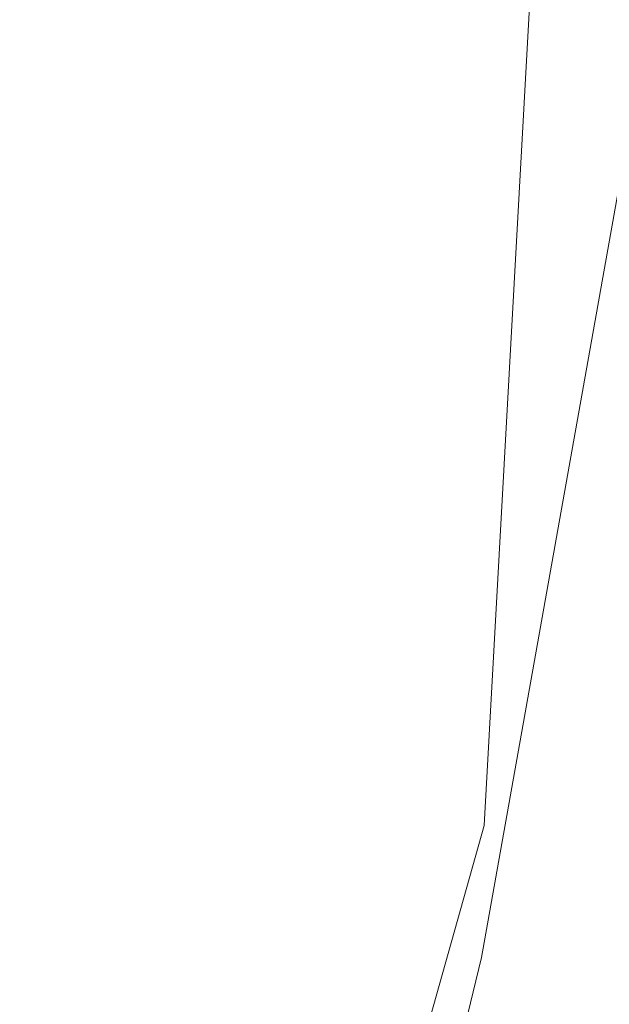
# Model space of a CAD drawing. Header units: metres. Extents: x 250001 to 257773, y 598992 to 609118.
# Tile 706 of 1056: x 254966.99 to 254968.66, y 601316.69 to 601319.47. Entities that reach past the tile are written whole.
import ezdxf

# ---------------------------------------------------------------- set-up
doc = ezdxf.new("R2010")
doc.units = ezdxf.units.M
for name, color, linetype, lineweight in [('B-WE-GR-GRAS-GV', 252, 'Continuous', 13), ('B-WE-GW-GRONDWERKLIJN_KRUIN-G', 252, 'Continuous', 18), ('B-WE-GW-TALUD_KRUIN-G', 252, 'Continuous', 18), ('N-WE-VH-VERHARDING_ASFALT-A', 252, 'Continuous', 18), ('X-XX-AL-REFERENTIE-G', 7, 'Continuous', 18)]:
    doc.layers.add(name, color=color, linetype=linetype, lineweight=lineweight)

# ---------------------------------------------------------------- blocks, each defined once
blk = doc.blocks.new('BS2021-132-Xref-inmeting-2d-20210906')
at = {"layer": 'B-WE-GW-GRONDWERKLIJN_KRUIN-G'}
blk.add_lwpolyline([(254957.0158, 601296.884), (254956.9886, 601301.315), (254957.1299, 601302.9108), (254957.1953, 601303.2235), (254957.3318, 601303.5122), (254957.532, 601303.7611), (254959.3784, 601305.5717), (254963.7654, 601307.9412), (254964.9413, 601309.1026), (254965.824, 601310.3648), (254966.4345, 601311.4703), (254967.0391, 601312.6922), (254968.3049, 601317.1957), (254968.6285, 601323.0478), (254968.4802, 601326.9748), (254967.2625, 601332.2538), (254966.1161, 601336.196), (254964.9697, 601340.1381)], dxfattribs=at)
blk = doc.blocks.new('BS2021-132-Xref-BGT-GRIJS-20210617-aangepast')
at = {"layer": 'B-WE-GR-GRAS-GV', "flags": 128}
blk.add_lwpolyline([(254967.766, 601314.613), (254968.297, 601316.823), (254968.712, 601319.145), (254968.939, 601321.468), (254968.987, 601323.043), (254968.951, 601324.631), (254968.827, 601326.239), (254968.601, 601327.927), (254968.472, 601328.657), (254967.956, 601330.9), (254967.365, 601332.814), (254958.4, 601357.219)], dxfattribs=at)
blk.add_lwpolyline([(254967.766, 601314.613), (254968.297, 601316.823), (254968.712, 601319.145), (254968.939, 601321.468), (254968.987, 601323.043), (254968.951, 601324.631), (254968.827, 601326.239), (254968.601, 601327.927), (254968.472, 601328.657), (254967.956, 601330.9), (254967.365, 601332.814), (254958.4, 601357.219)], dxfattribs=at)
at = {"layer": 'B-WE-GW-TALUD_KRUIN-G', "flags": 128}
blk.add_lwpolyline([(254967.766, 601314.613), (254968.297, 601316.823), (254968.712, 601319.145), (254968.939, 601321.468), (254968.987, 601323.043), (254968.951, 601324.631), (254968.827, 601326.239), (254968.601, 601327.927), (254968.472, 601328.657), (254967.956, 601330.9), (254967.365, 601332.814), (254958.4, 601357.219)], dxfattribs=at)

msp = doc.modelspace()

# ---------------------------------------------------------------- hatches: boundary and pattern name
at = {"layer": 'N-WE-VH-VERHARDING_ASFALT-A'}
h = msp.add_hatch(dxfattribs=at)
h.set_pattern_fill('AVH-ASFALT-SO', color=256, pattern_type=2)
h.set_pattern_definition([(60, (0, 0), (-0.4330127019, 0.25), []), (120, (0, 0), (-0.4330127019, -0.25), [])])
edge = h.paths.add_edge_path()
edge.add_line((254974.4441, 601329.5966), (254970.381, 601340.6879))
edge.add_line((254970.381, 601340.6879), (254965.5513, 601349.572))
edge.add_line((254965.5513, 601349.572), (254966.6147, 601346.6628))
edge.add_line((254966.6147, 601346.6628), (254968.2995, 601342.0537))
edge.add_line((254968.2995, 601342.0537), (254969.8391, 601337.8706))
edge.add_line((254969.8391, 601337.8706), (254971.3787, 601333.6876))
edge.add_line((254971.3787, 601333.6876), (254972.9183, 601329.5046))
edge.add_line((254972.9183, 601329.5046), (254973.1798, 601328.2845))
edge.add_line((254973.1798, 601328.2845), (254973.5864, 601325.9606))
edge.add_line((254973.5864, 601325.9606), (254973.6445, 601323.9272))
edge.add_line((254973.6445, 601323.9272), (254973.4702, 601321.7195))
edge.add_line((254973.4702, 601321.7195), (254972.8312, 601318.2336))
edge.add_line((254972.8312, 601318.2336), (254971.8048, 601313.5471))
edge.add_line((254971.8048, 601313.5471), (254970.7784, 601308.8605))
edge.add_line((254970.7784, 601308.8605), (254969.7434, 601304.135))
edge.add_line((254969.7434, 601304.135), (254973.327, 601313.5871))
edge.add_line((254973.327, 601313.5871), (254975.0074, 601321.2065))
edge.add_arc((254960.3594, 601324.437), 15, 347.56298, 380.11927)

# ---------------------------------------------------------------- block references
at = {"layer": 'X-XX-AL-REFERENTIE-G'}
for name in ['BS2021-132-Xref-BGT-GRIJS-20210617-aangepast', 'BS2021-132-Xref-inmeting-2d-20210906']:
    msp.add_blockref(name, (0, 0), dxfattribs=at)

doc.saveas('drawing.dxf')
